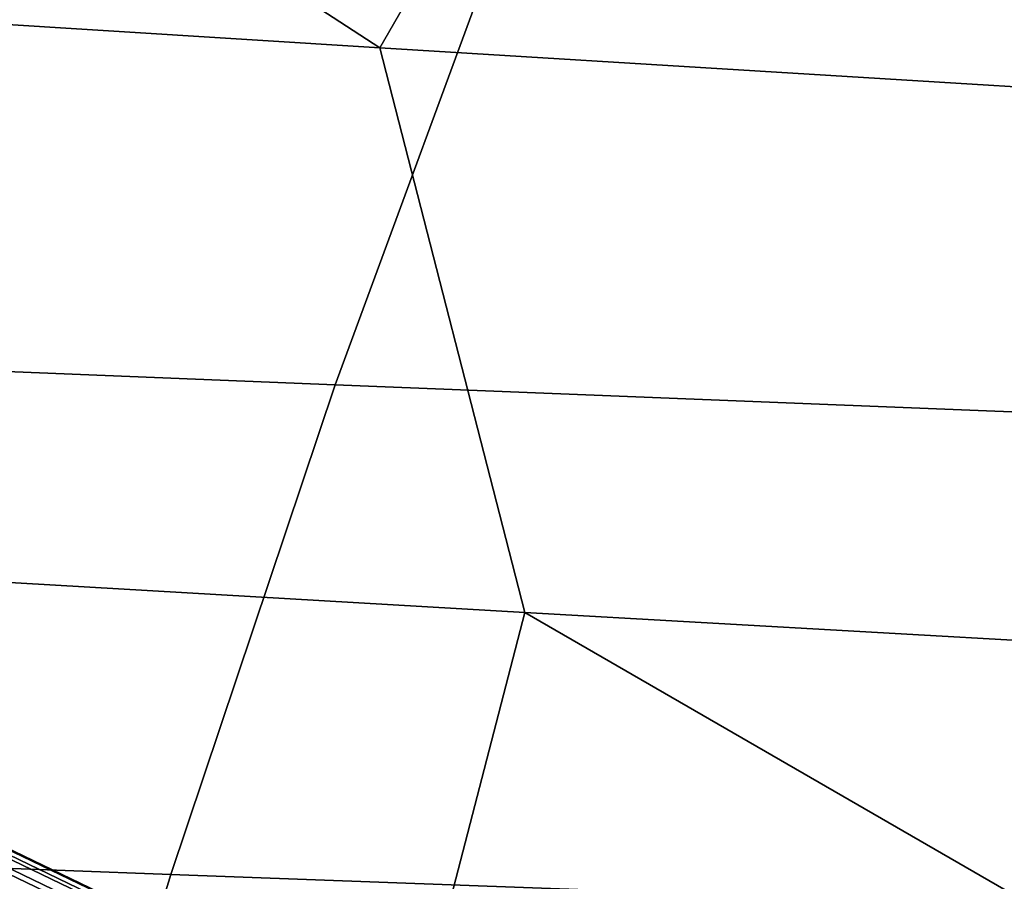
# Model space of a CAD drawing. Header units: metres. Extents: x -240 to 45, y -77 to 27.
# Tile 521 of 656: x -172.721 to -171.765, y 6.221 to 7.057. Entities that reach past the tile are written whole.
import ezdxf

# ---------------------------------------------------------------- set-up
doc = ezdxf.new("R2010")
doc.units = ezdxf.units.M
doc.layers.add('solid_102011X2', color=7, linetype='CONTINUOUS')

msp = doc.modelspace()

# ---------------------------------------------------------------- linework, layer by layer
at = {"layer": 'solid_102011X2'}
for points in [[(-172.382889, 8.068915, 313.90274), (-172.078629, 7.536994, 313.794434), (-172.371155, 7.030034, 312.949738), (-173.274033, 7.616837, 312.24292)], [(-171.167908, 7.984424, 315.436188), (-170.868057, 7.458146, 315.325745), (-171.16864, 6.956299, 314.493225), (-172.078629, 7.536994, 313.794434)], [(-173.274033, 7.616837, 312.24292), (-172.371155, 7.030034, 312.949738), (-173.559097, 7.104792, 311.385681)], [(-172.078629, 7.536994, 313.794434), (-171.16864, 6.956299, 314.493225), (-172.371155, 7.030034, 312.949738)], [(-172.243179, 7.167744, 348.219666), (-174.080185, 7.247866, 346.878967), (-174.256256, 6.777855, 347.089569), (-172.414444, 6.702923, 348.430237)], [(-170.39151, 7.08867, 349.535889), (-172.243179, 7.167744, 348.219666), (-172.414444, 6.702923, 348.430237), (-170.558029, 6.628975, 349.746399)], [(-172.371155, 7.030034, 312.949738), (-172.230423, 6.481959, 312.697357), (-173.413849, 6.550897, 311.131958), (-173.559097, 7.104792, 311.385681)], [(-171.16864, 6.956299, 314.493225), (-171.032532, 6.413977, 314.242035), (-172.230423, 6.481959, 312.697357), (-172.371155, 7.030034, 312.949738)], [(-172.414444, 6.702923, 348.430237), (-174.256256, 6.777855, 347.089569), (-174.420395, 6.297403, 347.285919), (-172.574097, 6.227778, 348.626556)], [(-170.558029, 6.628975, 349.746399), (-172.414444, 6.702923, 348.430237), (-172.574097, 6.227778, 348.626556), (-170.713287, 6.159071, 349.942657)], [(-172.809128, 5.394247, 311.157349), (-173.549316, 6.000728, 310.536041), (-173.413849, 6.550897, 311.131958), (-172.371552, 5.93741, 312.109619)], [(-172.371552, 5.93741, 312.109619), (-173.413849, 6.550897, 311.131958), (-172.230423, 6.481959, 312.697357)], [(-171.631607, 5.33765, 312.716064), (-172.371552, 5.93741, 312.109619), (-172.230423, 6.481959, 312.697357), (-171.179642, 5.875021, 313.662292)], [(-171.179642, 5.875021, 313.662292), (-172.230423, 6.481959, 312.697357), (-171.032532, 6.413977, 314.242035)], [(-172.615891, 6.187682, 298.671112), (-173.006424, 6.375956, 298.537292), (-173.026566, 6.370423, 298.583405), (-172.63356, 6.18098, 298.718079)], [(-172.600632, 6.188599, 298.622894), (-172.988586, 6.375653, 298.489929), (-173.006424, 6.375956, 298.537292), (-172.615891, 6.187682, 298.671112)], [(-172.588028, 6.183715, 298.574127), (-172.973358, 6.36952, 298.442078), (-172.988586, 6.375653, 298.489929), (-172.600632, 6.188599, 298.622894)], [(-172.63356, 6.18098, 298.718079), (-173.026566, 6.370423, 298.583405), (-172.731369, 6.206419, 298.738525)], [(-172.578278, 6.173109, 298.525604), (-172.960953, 6.357653, 298.39447), (-172.973358, 6.36952, 298.442078), (-172.588028, 6.183715, 298.574127)], [(-172.571548, 6.15695, 298.478119), (-172.951584, 6.340243, 298.3479), (-172.960953, 6.357653, 298.39447), (-172.578278, 6.173109, 298.525604)], [(-172.567947, 6.135497, 298.432434), (-172.945404, 6.317569, 298.30307), (-172.951584, 6.340243, 298.3479), (-172.571548, 6.15695, 298.478119)], [(-172.56752, 6.109093, 298.389282), (-172.942505, 6.289993, 298.260742), (-172.945404, 6.317569, 298.30307), (-172.567947, 6.135497, 298.432434)], [(-172.574097, 6.227778, 348.626556), (-174.420395, 6.297403, 347.285919), (-174.572342, 5.807244, 347.467682), (-172.721893, 5.743034, 348.808289)], [(-172.56752, 6.109093, 298.389282), (-172.851089, 6.214322, 298.255981), (-172.942505, 6.289993, 298.260742)], [(-170.713287, 6.159071, 349.942657), (-172.574097, 6.227778, 348.626556), (-172.721893, 5.743034, 348.808289), (-170.856995, 5.679673, 350.124329)]]:
    msp.add_3dface(points, dxfattribs=at)

doc.saveas('drawing.dxf')
